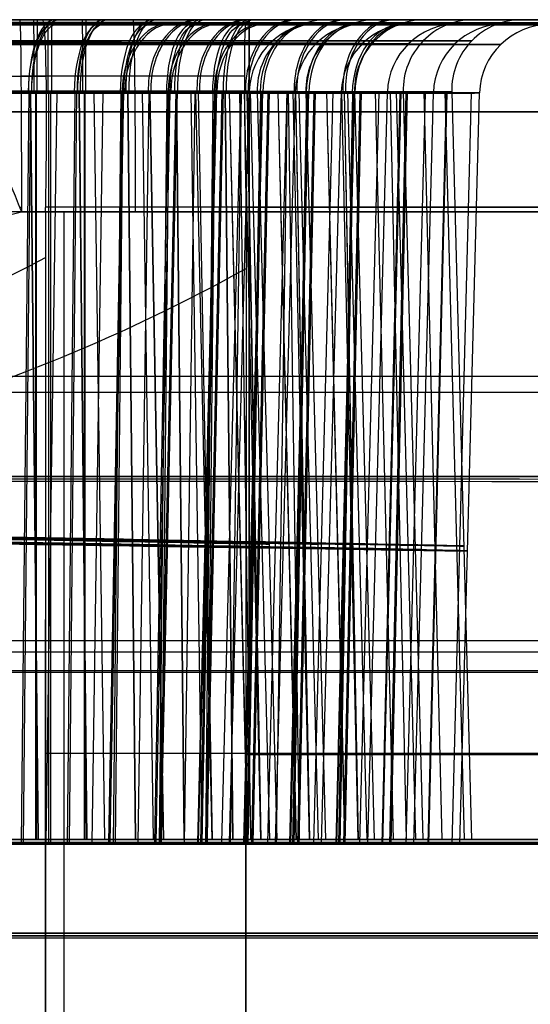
# Model space of a CAD drawing. Extents: x -64 to 57, y 4 to 161.
# Tile 309 of 342: x 13.26 to 14.35, y 154.06 to 156.17. Entities that reach past the tile are written whole.
import ezdxf

# ---------------------------------------------------------------- set-up
doc = ezdxf.new("R2010")
doc.units = 0
doc.layers.add('DEFAULT', color=7, linetype='CONTINUOUS')

msp = doc.modelspace()

# ---------------------------------------------------------------- linework, layer by layer
at = {"layer": 'DEFAULT', "color": 254}
for p, q in [((3.2359, 156.1663, 39.0655), (15.5379, 156.1663, 39.0655)), ((14.9045, 156.1667, 47.8246), (11.3687, 156.1667, 47.8246)), ((14.7048, 156.1581, 47.8755), (11.4461, 156.1582, 47.8693)), ((15.3845, 156.1663, 37.9762), (12.1083, 156.1663, 37.9762)), ((12.1084, 156.1663, 40.1578), (15.3845, 156.1663, 40.1578)), ((12.7032, 156.1667, 41.2095), (13.3056, 156.1667, 41.2159)), ((13.7398, 156.1667, 37.12), (13.2568, 156.1667, 37.1262)), ((13.3056, 156.1667, 41.2159), (15.8606, 156.1667, 41.2159)), ((15.8606, 156.1667, 37.12), (13.7398, 156.1667, 37.12)), ((12.7053, 156.0458, 40.923), (13.3134, 156.0458, 40.9295)), ((13.736, 156.0458, 37.4066), (13.2594, 156.0458, 37.4127)), ((13.2608, 154.409, 44.4869), (13.2768, 156.0129, 44.5262)), ((13.2646, 154.4094, 42.8714), (13.2808, 156.0133, 42.833)), ((13.2794, 156.0128, 44.3559), (13.2953, 154.4167, 44.3945)), ((13.28, 156.0127, 42.9071), (13.296, 154.4167, 42.8684)), ((13.2906, 156.0128, 53.4153), (13.2906, 154.4167, 53.4571)), ((13.2918, 156.0128, 51.8473), (13.2919, 154.4167, 51.8055)), ((13.3135, 154.4098, 41.4067), (13.3368, 156.0137, 41.4421)), ((13.3186, 154.4061, 56.5535), (13.3186, 156.01, 56.5959)), ((13.3233, 154.4065, 54.8049), (13.3235, 156.0104, 54.7633)), ((13.359, 154.4083, 47.4871), (13.375, 156.0122, 47.5264)), ((13.3628, 154.4087, 45.8716), (13.379, 156.0126, 45.8332)), ((13.3832, 156.0128, 47.3559), (13.3992, 154.4167, 47.3945)), ((13.3839, 156.0127, 45.907), (13.3999, 154.4167, 45.8684)), ((13.3945, 156.0128, 56.4152), (13.3944, 154.4167, 56.457)), ((13.3957, 156.0128, 54.8474), (13.3957, 154.4167, 54.8056)), ((13.4117, 154.409, 44.4069), (13.435, 156.0129, 44.4423)), ((13.4146, 156.0128, 44.2837), (13.4377, 154.4167, 44.3185)), ((13.4467, 154.4098, 41.2981), (13.4764, 156.0137, 41.3283)), ((13.4495, 154.4101, 40.061), (13.4793, 156.014, 40.0317)), ((13.4572, 154.4075, 50.4874), (13.4732, 156.0115, 50.5266)), ((13.461, 154.4079, 48.8718), (13.4772, 156.0119, 48.8334)), ((13.487, 156.0128, 50.3558), (13.503, 154.4167, 50.3944)), ((13.4877, 156.0127, 48.9071), (13.5037, 154.4167, 48.8685)), ((13.5099, 154.4083, 47.4071), (13.5332, 156.0122, 47.4425)), ((13.5184, 156.0128, 47.2837), (13.5416, 154.4167, 47.3185)), ((13.5337, 156.0128, 44.1861), (13.5632, 154.4167, 44.2156)), ((13.5341, 156.0128, 43.077), (13.5636, 154.4167, 43.0474)), ((13.5449, 154.409, 44.2983), (13.5746, 156.013, 44.3285)), ((13.5477, 154.4093, 43.0612), (13.5775, 156.0133, 43.032)), ((13.5554, 154.4068, 53.4876), (13.5715, 156.0107, 53.5269)), ((13.5556, 154.4098, 41.1664), (13.5905, 156.0137, 41.1902)), ((13.5583, 154.41, 40.194), (13.5934, 156.0139, 40.1712)), ((13.5592, 154.4072, 51.8719), (13.5754, 156.0111, 51.8335)), ((13.5909, 156.0128, 53.3557), (13.6068, 154.4167, 53.3944)), ((13.5916, 156.0127, 51.9071), (13.6076, 154.4167, 51.8685)), ((13.6082, 154.4076, 50.4073), (13.6314, 156.0115, 50.4427)), ((13.6222, 156.0128, 50.2837), (13.6454, 154.4167, 50.3185)), ((13.6318, 156.0127, 43.1961), (13.6665, 154.4167, 43.1729)), ((13.637, 154.4098, 41.0153), (13.6758, 156.0137, 41.0318)), ((13.6376, 156.0128, 47.1861), (13.6671, 154.4167, 47.2156)), ((13.6379, 156.0128, 46.0769), (13.6675, 154.4167, 46.0474)), ((13.6386, 154.41, 40.3449), (13.6775, 156.0139, 40.3293)), ((13.6431, 154.4083, 47.2985), (13.6728, 156.0122, 47.3287)), ((13.6459, 154.4086, 46.0614), (13.6757, 156.0125, 46.0322)), ((13.6537, 154.4061, 56.4879), (13.6697, 156.01, 56.5272)), ((13.6538, 154.4091, 44.1666), (13.6887, 156.013, 44.1904)), ((13.6565, 154.4093, 43.1943), (13.6915, 156.0132, 43.1714)), ((13.6575, 154.4065, 54.872), (13.6737, 156.0104, 54.8336)), ((13.6882, 154.4099, 40.5094), (13.7294, 156.0139, 40.5016)), ((13.6946, 156.0128, 56.3556), (13.7106, 154.4167, 56.3942)), ((13.6954, 156.0127, 54.9072), (13.7114, 154.4167, 54.8686)), ((13.7037, 156.0127, 43.9321), (13.7423, 154.4167, 43.9481)), ((13.7039, 156.0127, 43.3312), (13.7425, 154.4167, 43.3152)), ((13.7046, 154.4099, 40.6799), (13.7467, 156.0138, 40.6803)), ((13.7064, 154.4068, 53.4076), (13.7297, 156.0107, 53.443)), ((13.726, 156.0128, 53.2836), (13.7492, 154.4167, 53.3184)), ((13.7352, 154.4091, 44.0154), (13.774, 156.013, 44.032)), ((13.7356, 156.0127, 46.1961), (13.7704, 154.4167, 46.1729)), ((13.7368, 154.4092, 43.3451), (13.7757, 156.0132, 43.3295)), ((13.7414, 156.0128, 50.186), (13.7709, 154.4167, 50.2156)), ((13.7414, 154.4076, 50.2987), (13.771, 156.0115, 50.3289)), ((13.7418, 156.0128, 49.077), (13.7713, 154.4167, 49.0474)), ((13.7441, 154.4079, 49.0616), (13.7739, 156.0118, 49.0323)), ((13.7467, 156.0138, 40.6803), (13.7467, 156.0138, 40.6743)), ((13.7486, 156.0127, 43.4785), (13.7896, 154.4167, 43.4704)), ((13.752, 154.4083, 47.1668), (13.7869, 156.0122, 47.1906)), ((13.7547, 154.4086, 46.1945), (13.7897, 156.0125, 46.1716)), ((13.7636, 156.0128, 43.6274), (13.7636, 156.0128, 43.6313)), ((13.7636, 156.0128, 43.6313), (13.8054, 154.4167, 43.6313)), ((13.7864, 154.4092, 43.5096), (13.8276, 156.0131, 43.5018)), ((13.8028, 154.4092, 43.68), (13.8449, 156.0131, 43.6805)), ((13.8047, 154.4061, 56.4079), (13.828, 156.01, 56.4433)), ((13.8075, 156.0127, 46.932), (13.8461, 154.4167, 46.9481)), ((13.8078, 156.0127, 46.3312), (13.8464, 154.4167, 46.3152)), ((13.8298, 156.0128, 56.2835), (13.853, 154.4167, 56.3183)), ((13.8334, 154.4084, 47.0156), (13.8722, 156.0123, 47.0322)), ((13.835, 154.4085, 46.3453), (13.8739, 156.0124, 46.3297)), ((13.8394, 156.0127, 49.1961), (13.8742, 154.4167, 49.1729)), ((13.8396, 154.4068, 53.299), (13.8693, 156.0108, 53.3292)), ((13.8424, 154.4071, 52.0617), (13.8722, 156.0111, 52.0325)), ((13.8449, 156.0131, 43.6805), (13.8449, 156.0131, 43.6746)), ((13.8452, 156.0128, 53.186), (13.8747, 154.4167, 53.2155)), ((13.8456, 156.0128, 52.077), (13.8751, 154.4167, 52.0475)), ((13.8502, 154.4076, 50.167), (13.8851, 156.0115, 50.1908)), ((13.8525, 156.0127, 46.4785), (13.8935, 154.4167, 46.4704)), ((13.8529, 154.4078, 49.1946), (13.888, 156.0118, 49.1718)), ((13.8675, 156.0128, 46.6274), (13.8675, 156.0128, 46.6313)), ((13.8675, 156.0128, 46.6313), (13.9093, 154.4167, 46.6313)), ((13.8846, 154.4085, 46.5097), (13.9258, 156.0124, 46.502)), ((13.901, 154.4084, 46.6802), (13.9431, 156.0124, 46.6807)), ((13.9113, 156.0127, 49.932), (13.9499, 154.4167, 49.9481)), ((13.9116, 156.0127, 49.3312), (13.9502, 154.4167, 49.3152)), ((13.9317, 154.4076, 50.0158), (13.9705, 156.0115, 50.0324)), ((13.9332, 154.4078, 49.3455), (13.9721, 156.0117, 49.3298)), ((13.9379, 154.4061, 56.2993), (13.9676, 156.01, 56.3294)), ((13.9407, 154.4064, 55.0618), (13.9705, 156.0103, 55.0326)), ((13.9431, 156.0124, 46.6807), (13.9431, 156.0124, 46.6748)), ((13.9432, 156.0127, 52.1961), (13.978, 154.4167, 52.1729)), ((13.9485, 154.4069, 53.1672), (13.9834, 156.0108, 53.1911)), ((13.9489, 156.0128, 56.1859), (13.9784, 154.4167, 56.2154)), ((13.9493, 156.0128, 55.0771), (13.9789, 154.4167, 55.0476)), ((13.9512, 154.4071, 52.1948), (13.9862, 156.011, 52.1719)), ((13.9563, 156.0127, 49.4785), (13.9973, 154.4167, 49.4704)), ((13.9713, 156.0128, 49.6274), (13.9713, 156.0128, 49.6313)), ((13.9713, 156.0128, 49.6313), (14.0131, 154.4167, 49.6313)), ((13.9828, 154.4077, 49.5099), (14.0241, 156.0117, 49.5022)), ((13.9993, 154.4077, 49.6804), (14.0413, 156.0116, 49.6809)), ((14.0151, 156.0127, 52.932), (14.0537, 154.4167, 52.948)), ((14.0154, 156.0127, 52.3312), (14.054, 154.4167, 52.3152)), ((14.0299, 154.4069, 53.0161), (14.0688, 156.0108, 53.0326)), ((14.0315, 154.407, 52.3456), (14.0704, 156.011, 52.33)), ((14.0413, 156.0116, 49.6809), (14.0413, 156.0116, 49.675)), ((14.0468, 154.4061, 56.1675), (14.0817, 156.0101, 56.1913)), ((14.047, 156.0127, 55.1962), (14.0817, 154.4167, 55.173)), ((14.0495, 154.4064, 55.1949), (14.0845, 156.0103, 55.172)), ((14.06, 156.0127, 52.4785), (14.101, 154.4167, 52.4704)), ((14.0751, 156.0128, 52.6273), (14.0751, 156.0128, 52.6313)), ((14.0751, 156.0128, 52.6313), (14.1169, 154.4167, 52.6313)), ((14.0811, 154.407, 52.5101), (14.1223, 156.0109, 52.5024)), ((14.0975, 154.407, 52.6806), (14.1396, 156.0109, 52.6811)), ((14.1188, 156.0127, 55.932), (14.1574, 154.4167, 55.948)), ((14.1191, 156.0127, 55.3313), (14.1577, 154.4167, 55.3153)), ((14.1283, 154.4062, 56.0163), (14.1671, 156.0101, 56.0329)), ((14.1298, 154.4063, 55.3458), (14.1687, 156.0102, 55.3302)), ((14.1396, 156.0109, 52.6811), (14.1396, 156.0109, 52.6752)), ((14.1638, 156.0127, 55.4786), (14.2048, 154.4167, 55.4704)), ((14.1788, 156.0128, 55.6273), (14.1788, 156.0128, 55.6313)), ((14.1788, 156.0128, 55.6313), (14.2206, 154.4167, 55.6313)), ((14.1794, 154.4063, 55.5103), (14.2207, 156.0102, 55.5025)), ((14.1959, 154.4063, 55.6808), (14.2379, 156.0102, 55.6813)), ((14.2379, 156.0102, 55.6813), (14.2379, 156.0102, 55.6753)), ((15.3845, 155.9698, 40.3578), (12.1083, 155.9698, 40.3578)), ((12.1083, 155.9698, 37.7762), (15.3845, 155.9698, 37.7762)), ((13.7464, 154.8414, 37.7565), (13.7464, 155.9698, 37.7762)), ((13.7464, 155.9698, 40.3578), (13.7464, 154.7728, 40.3787)), ((12.1549, 155.4834, 37.5248), (13.2604, 155.7562, 37.5261)), ((13.312, 155.7562, 40.8161), (12.7061, 155.7562, 40.8096)), ((13.2604, 155.7562, 37.5261), (13.7398, 155.7562, 37.5199)), ((13.3119, 155.7562, 40.8161), (13.311, 153.4894, 40.8754)), ((13.312, 155.7562, 40.8161), (13.3115, 153.4894, 40.8754)), ((15.8606, 155.7562, 40.8161), (13.312, 155.7562, 40.8161)), ((15.8606, 155.7667, 40.8159), (13.3123, 155.7667, 40.8159)), ((13.3511, 155.7562, 37.5252), (13.3505, 153.4834, 37.4657)), ((13.7397, 155.7562, 37.5199), (13.7386, 153.4766, 37.4602)), ((13.7398, 155.7562, 37.5199), (13.7392, 153.4766, 37.4602)), ((13.7397, 155.7667, 37.52), (15.8606, 155.7667, 37.52)), ((13.7398, 155.7562, 37.5199), (15.8606, 155.7562, 37.5199)), ((12.1083, 155.4056, 37.7664), (15.3845, 155.4056, 37.7664)), ((12.1083, 155.3713, 40.3682), (15.3845, 155.3713, 40.3682)), ((12.1083, 154.8414, 37.7565), (15.3845, 154.8414, 37.7565)), ((14.751, 154.8163, 38.7161), (3.2355, 154.8163, 38.7161)), ((3.2358, 154.777, 40.2161), (15.6903, 154.777, 40.2161)), ((15.3845, 154.7728, 40.3787), (12.1083, 154.7728, 40.3787)), ((13.3118, 154.6005, 40.8463), (15.8606, 154.6005, 40.8463)), ((13.7395, 154.5979, 37.4895), (15.8606, 154.5979, 37.4895)), ((15.9493, 154.4167, 41.5889), (2.8192, 154.4167, 41.5889)), ((11.2935, 154.4167, 47.9567), (14.9796, 154.4167, 47.9567)), ((11.7027, 154.4082, 47.8523), (14.9136, 154.4081, 47.8584))]:
    msp.add_line(p, q, dxfattribs=at)
at = {"layer": 'DEFAULT', "color": 254, "extrusion": (3.28787e-05, 1, 0.000242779)}
for centre, radius, start, end in [((-25.969, -615.3516, 156.1702), 651.2, 87.9432221, 89.9439449), ((-81.5281, 889.4198, 156.1702), 832.9546, 272.8966312, 275.4213071), ((-12.8255, 40.6407, 156.1702), 1.066, 180.264, 0.1883), ((-12.8255, 40.6407, 156.1702), 1.066, 0.1882, 180.2642), ((-12.9237, 43.6409, 156.1702), 1.066, 180.2626, 0.1869), ((-12.9237, 43.6409, 156.1702), 1.066, 0.1868, 180.2628), ((-13.0219, 46.6411, 156.1702), 1.066, 180.2619, 0.1862), ((-13.0219, 46.6411, 156.1702), 1.066, 0.1861, 180.2621), ((-13.1201, 49.6413, 156.1702), 1.066, 180.2618, 0.1861), ((-13.1201, 49.6413, 156.1702), 1.066, 0.1859, 180.2619), ((-13.2183, 52.6415, 156.1702), 1.0661, 180.2626, 0.1869), ((-13.2183, 52.6415, 156.1702), 1.0661, 0.1867, 180.2628), ((-13.3165, 55.6417, 156.1702), 1.0662, 180.2641, 0.1884), ((-13.3165, 55.6417, 156.1702), 1.0662, 0.1882, 180.2643), ((-25.969, -615.3516, 155.1952), 651.183, 87.9432221, 89.9439449), ((-81.5281, 889.4196, 155.1952), 832.9374, 272.8966309, 275.4213073), ((-12.8255, 40.6407, 154.4202), 0.8741, 179.8902, 359.874), ((-12.8255, 40.6407, 154.4202), 0.8741, 179.8902, 359.874), ((-88.1187, 943.9221, 154.4202), 889.4941, 274.7089917, 274.9436907), ((-12.9237, 43.6409, 154.4202), 0.8741, 179.8909, 359.8733), ((-12.9237, 43.6409, 154.4202), 0.8741, 179.8909, 359.8733), ((-13.0219, 46.6411, 154.4202), 0.8741, 179.8916, 359.8726), ((-13.0219, 46.6411, 154.4202), 0.8741, 179.8916, 359.8726), ((-13.1201, 49.6413, 154.4202), 0.8741, 179.8924, 359.8717), ((-13.1201, 49.6413, 154.4202), 0.8741, 179.8924, 359.8717), ((-13.2183, 52.6415, 154.4202), 0.8742, 179.8931, 359.8711), ((-13.2183, 52.6415, 154.4202), 0.8742, 179.8931, 359.8711), ((-13.3165, 55.6417, 154.4202), 0.8743, 359.8702, 179.894), ((-13.3165, 55.6417, 154.4202), 0.8743, 179.8938, 359.8704), ((-13.3165, 55.6417, 154.4202), 0.8743, 179.8938, 359.8704), ((-25.969, -615.3516, 154.2202), 651.166, 87.9432221, 89.9439449), ((-81.5281, 889.4196, 154.2202), 832.9204, 272.8966309, 275.4213072)]:
    msp.add_arc(centre, radius, start, end, dxfattribs=at)
at = {"layer": 'DEFAULT', "color": 254, "extrusion": (1.09003e-12, 1, -2.95414e-10)}
msp.add_arc((-24.7859, -615.3846, 156.1667), 651.2, 88.0510012, 90.0517239, dxfattribs=at)
at = {"layer": 'DEFAULT', "color": 254, "extrusion": (2.93467e-14, 1, -2.18914e-15)}
msp.add_arc((-83.1755, 889.2796, 156.1667), 832.9546, 273.0044103, 275.5290862, dxfattribs=at)
at = {"layer": 'DEFAULT', "color": 254, "extrusion": (1.29511e-16, 1, 3.04478e-14)}
msp.add_arc((-12.9795, 43.6313, 156.1667), 0.9341, 180.2835, 0.2039, dxfattribs=at)
at = {"layer": 'DEFAULT', "color": 254, "extrusion": (-1.29332e-16, 1, -3.04056e-14)}
msp.add_arc((-12.9795, 43.6313, 156.1667), 0.9341, 0.2041, 180.2833, dxfattribs=at)
at = {"layer": 'DEFAULT', "color": 254, "extrusion": (0, 1, 0)}
for centre, radius, start, end in [((-13.0833, 46.6313, 156.1667), 0.9341, 180.2843, 0.2047), ((-13.291, 52.6313, 156.1667), 0.934, 0.2088, 180.2879), ((-13.3949, 55.6313, 156.1667), 0.9339, 180.2909, 0.2114), ((-13.3949, 55.6313, 156.1667), 0.9339, 0.2116, 180.2907), ((-24.7859, -615.3846, 155.1917), 651.183, 88.0510011, 90.0517239), ((-83.1755, 889.2794, 155.1917), 832.9374, 273.00441, 275.5290864)]:
    msp.add_arc(centre, radius, start, end, dxfattribs=at)
at = {"layer": 'DEFAULT', "color": 254, "extrusion": (1.29731e-16, 1, 3.04056e-14)}
msp.add_arc((-13.0833, 46.6313, 156.1667), 0.9341, 0.2048, 180.2841, dxfattribs=at)
at = {"layer": 'DEFAULT', "color": 254, "extrusion": (-1.51485e-14, 1, 1.53035e-14)}
msp.add_arc((-13.1872, 49.6313, 156.1667), 0.9341, 180.2859, 0.2064, dxfattribs=at)
at = {"layer": 'DEFAULT', "color": 254, "extrusion": (-1.52793e-14, 1, -1.5143e-14)}
msp.add_arc((-13.1872, 49.6313, 156.1667), 0.9341, 0.2065, 180.2857, dxfattribs=at)
at = {"layer": 'DEFAULT', "color": 254, "extrusion": (-1.31978e-16, 1, -3.04517e-14)}
msp.add_arc((-13.291, 52.6313, 156.1667), 0.934, 180.2881, 0.2086, dxfattribs=at)
at = {"layer": 'DEFAULT', "color": 254, "extrusion": (0.999958, 1.35863e-12, -0.009148)}
msp.add_arc((155.7667, 37.246, 12.9166), 0.4, 0, 91.5, dxfattribs=at)
at = {"layer": 'DEFAULT', "color": 254, "extrusion": (0.925905, -0.000122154, 0.377756)}
for centre in [(156.0112, 34.5003, 28.4519), (156.009, 42.7225, 32.1247)]:
    msp.add_arc(centre, 0.15, 0.015, 88.515, dxfattribs=at)
at = {"layer": 'DEFAULT', "color": 254, "extrusion": (0.926027, -2.85372e-14, 0.377458)}
msp.add_arc((156.0167, 34.5704, 28.4885), 0.15, 360, 91.5, dxfattribs=at)
at = {"layer": 'DEFAULT', "color": 254, "extrusion": (0.922372, 3.85543e-14, -0.386302)}
msp.add_arc((156.0167, 46.1924, -4.8829), 0.15, 268.5, 359.9999, dxfattribs=at)
at = {"layer": 'DEFAULT', "color": 254, "extrusion": (0.922521, 6.33686e-05, -0.385947)}
msp.add_arc((156.008, 46.3546, -4.9207), 0.15, 271.5151, 0.015, dxfattribs=at)
at = {"layer": 'DEFAULT', "color": 254, "extrusion": (0.999985, -3.71414e-14, -0.005393)}
msp.add_arc((156.0167, 51.7682, 13.0071), 0.15, 0, 91.5, dxfattribs=at)
at = {"layer": 'DEFAULT', "color": 254, "extrusion": (0.999992, -5.62313e-14, -0.004042)}
msp.add_arc((156.0167, 53.6186, 13.0782), 0.15, 268.5, 360, dxfattribs=at)
at = {"layer": 'DEFAULT', "color": 254, "extrusion": (0.999205, -0.018596, 0.035261)}
msp.add_arc((155.9874, 40.8233, 11.8442), 0.3998, 268.5038, 0.0511, dxfattribs=at)
at = {"layer": 'DEFAULT', "color": 254, "extrusion": (0.999987, -3.16586e-05, -0.005024)}
msp.add_arc((156.007, 54.6795, 13.0369), 0.15, 0.0139, 88.5139, dxfattribs=at)
at = {"layer": 'DEFAULT', "color": 254, "extrusion": (0.999993, -3.19978e-05, -0.003628)}
msp.add_arc((156.0064, 56.7938, 13.1146), 0.15, 271.5139, 0.0139, dxfattribs=at)
at = {"layer": 'DEFAULT', "color": 254, "extrusion": (0.925901, -0.000122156, 0.377767)}
msp.add_arc((156.0105, 37.2407, 29.6766), 0.15, 0.015, 88.515, dxfattribs=at)
at = {"layer": 'DEFAULT', "color": 254, "extrusion": (0.926032, -8.9841e-14, 0.377446)}
msp.add_arc((156.0167, 37.3097, 29.7165), 0.15, 360, 91.5, dxfattribs=at)
at = {"layer": 'DEFAULT', "color": 254, "extrusion": (0.922526, 6.33657e-05, -0.385936)}
msp.add_arc((156.0073, 49.1603, -5.9874), 0.15, 271.5151, 0.015, dxfattribs=at)
at = {"layer": 'DEFAULT', "color": 254, "extrusion": (0.922367, 8.07369e-14, -0.386314)}
msp.add_arc((156.0167, 48.9996, -5.9466), 0.15, 268.5, 359.9999, dxfattribs=at)
at = {"layer": 'DEFAULT', "color": 254, "extrusion": (0.999985, -1.7383e-13, -0.005443)}
msp.add_arc((156.0167, 54.7695, 13.092), 0.15, 0, 91.5, dxfattribs=at)
at = {"layer": 'DEFAULT', "color": 254, "extrusion": (0.999992, -2.06916e-13, -0.00409)}
msp.add_arc((156.0167, 56.6195, 13.1672), 0.15, 268.5, 360, dxfattribs=at)
at = {"layer": 'DEFAULT', "color": 254, "extrusion": (0.9259, -0.000122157, 0.377769)}
msp.add_arc((156.0098, 39.9814, 30.901), 0.15, 0.015, 88.515, dxfattribs=at)
at = {"layer": 'DEFAULT', "color": 254, "extrusion": (0.710782, -0.000194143, 0.703412)}
msp.add_arc((156.0138, 18.8523, 37.7034), 0.15, 0.0196, 88.5196, dxfattribs=at)
at = {"layer": 'DEFAULT', "color": 254, "extrusion": (0.922527, 6.33651e-05, -0.385933)}
msp.add_arc((156.0066, 51.966, -7.0546), 0.15, 271.5151, 0.015, dxfattribs=at)
at = {"layer": 'DEFAULT', "color": 254, "extrusion": (-0.704397, -0.000149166, 0.709806)}
for centre in [(-156.0068, 38.8506, 19.8127), (-156.0031, 49.766, 30.1147)]:
    msp.add_arc(centre, 0.15, 179.9803, 268.4802, dxfattribs=at)
at = {"layer": 'DEFAULT', "color": 254, "extrusion": (0.926043, 2.18592e-14, 0.377419)}
msp.add_arc((156.0167, 40.0496, 30.9438), 0.15, 360, 91.5, dxfattribs=at)
at = {"layer": 'DEFAULT', "color": 254, "extrusion": (0.922356, 1.67395e-14, -0.38634)}
msp.add_arc((156.0167, 51.8065, -7.0112), 0.15, 268.5, 359.9999, dxfattribs=at)
at = {"layer": 'DEFAULT', "color": 254, "extrusion": (0.999922, 9.75484e-09, -0.012516)}
msp.add_arc((155.7667, 37.2897, 13.0326), 0.4, 359.9996, 91.4999, dxfattribs=at)
at = {"layer": 'DEFAULT', "color": 254, "extrusion": (0.710997, -4.11675e-13, 0.703195)}
msp.add_arc((156.0167, 20.9605, 39.9098), 0.15, 360, 91.5, dxfattribs=at)
at = {"layer": 'DEFAULT', "color": 254, "extrusion": (-0.704056, 1.49587e-14, 0.710145)}
msp.add_arc((-156.0167, 40.8703, 21.8463), 0.15, 180, 271.5, dxfattribs=at)
at = {"layer": 'DEFAULT', "color": 254, "extrusion": (0.710765, -0.000194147, 0.70343)}
msp.add_arc((156.0131, 20.9148, 39.8842), 0.15, 0.0196, 88.5196, dxfattribs=at)
at = {"layer": 'DEFAULT', "color": 254, "extrusion": (0.922521, 6.33684e-05, -0.385947)}
msp.add_arc((156.0058, 54.7716, -8.1226), 0.15, 271.5151, 0.015, dxfattribs=at)
at = {"layer": 'DEFAULT', "color": 254, "extrusion": (-0.704415, -0.000149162, 0.709789)}
msp.add_arc((-156.0061, 41.0341, 21.8721), 0.15, 179.9803, 268.4802, dxfattribs=at)
at = {"layer": 'DEFAULT', "color": 254, "extrusion": (0.926057, -1.16686e-13, 0.377383)}
msp.add_arc((156.0167, 42.7898, 32.1705), 0.15, 360, 91.5, dxfattribs=at)
at = {"layer": 'DEFAULT', "color": 254, "extrusion": (0.922342, -1.52548e-13, -0.386374)}
msp.add_arc((156.0167, 54.6133, -8.0765), 0.15, 268.5, 359.9999, dxfattribs=at)
at = {"layer": 'DEFAULT', "color": 254, "extrusion": (0.711006, 2.23222e-13, 0.703185)}
msp.add_arc((156.0167, 23.021, 42.0929), 0.15, 360, 91.5, dxfattribs=at)
at = {"layer": 'DEFAULT', "color": 254, "extrusion": (-0.704046, -9.87004e-14, 0.710154)}
msp.add_arc((-156.0167, 43.0559, 23.9042), 0.15, 180, 271.5, dxfattribs=at)
at = {"layer": 'DEFAULT', "color": 254, "extrusion": (0.925915, -0.000122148, 0.377731)}
msp.add_arc((156.0083, 45.4641, 33.3477), 0.15, 0.015, 88.515, dxfattribs=at)
at = {"layer": 'DEFAULT', "color": 254, "extrusion": (0.710756, -0.000194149, 0.703439)}
msp.add_arc((156.0124, 22.9776, 42.0647), 0.15, 0.0196, 88.5196, dxfattribs=at)
at = {"layer": 'DEFAULT', "color": 254, "extrusion": (0.922511, 6.33745e-05, -0.38597)}
msp.add_arc((156.0051, 57.5772, -9.1914), 0.15, 271.5151, 0.015, dxfattribs=at)
at = {"layer": 'DEFAULT', "color": 254, "extrusion": (-0.704423, -0.000149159, 0.70978)}
msp.add_arc((-156.0053, 43.2175, 23.932), 0.15, 179.9803, 268.4803, dxfattribs=at)
at = {"layer": 'DEFAULT', "color": 254, "extrusion": (0.926076, 6.67797e-17, 0.377336)}
msp.add_arc((156.0167, 45.5306, 33.3965), 0.15, 360, 91.5, dxfattribs=at)
at = {"layer": 'DEFAULT', "color": 254, "extrusion": (0.922323, 2.60887e-13, -0.386419)}
msp.add_arc((156.0167, 57.4199, -9.1425), 0.15, 268.5, 359.9999, dxfattribs=at)
at = {"layer": 'DEFAULT', "color": 254, "extrusion": (0.999518, 0.021654, 0.022229)}
msp.add_arc((155.4326, 36.7305, 17.94), 0.3999, 359.9664, 91.506, dxfattribs=at)
at = {"layer": 'DEFAULT', "color": 254, "extrusion": (0.711027, 9.58512e-14, 0.703165)}
msp.add_arc((156.0167, 25.0824, 44.2755), 0.15, 360, 91.5, dxfattribs=at)
at = {"layer": 'DEFAULT', "color": 254, "extrusion": (-0.704026, 1.576e-13, 0.710175)}
msp.add_arc((-156.0167, 45.241, 25.9628), 0.15, 180, 271.5, dxfattribs=at)
at = {"layer": 'DEFAULT', "color": 254, "extrusion": (1, 2.86411e-07, 0)}
msp.add_arc((155.9663, 40.1578, 13.7465), 0.2, 0, 89, dxfattribs=at)
at = {"layer": 'DEFAULT', "color": 254, "extrusion": (1, 2.86411e-07, -1.42109e-14)}
msp.add_arc((155.9663, 37.9762, 13.7464), 0.2, 271, 0, dxfattribs=at)
at = {"layer": 'DEFAULT', "color": 254, "extrusion": (0.004559, -0.000242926, 0.99999)}
msp.add_arc((13.7111, 156.0198, 40.6987), 0.15, 89.9982, 178.4982, dxfattribs=at)
at = {"layer": 'DEFAULT', "color": 254, "extrusion": (0.004909, -1.10726e-10, 0.999988)}
msp.add_arc((13.6993, 156.0167, 43.6945), 0.15, 90, 181.5, dxfattribs=at)
at = {"layer": 'DEFAULT', "color": 254, "extrusion": (0.710754, -0.000194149, 0.703441)}
msp.add_arc((156.0117, 25.0408, 44.245), 0.15, 0.0196, 88.5196, dxfattribs=at)
at = {"layer": 'DEFAULT', "color": 254, "extrusion": (-0.704425, -0.000149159, 0.709778)}
msp.add_arc((-156.0046, 45.4007, 25.9922), 0.15, 179.9803, 268.4803, dxfattribs=at)
at = {"layer": 'DEFAULT', "color": 254, "extrusion": (0.711054, -6.05024e-14, 0.703137)}
msp.add_arc((156.0167, 27.1443, 46.4578), 0.15, 360, 91.5, dxfattribs=at)
at = {"layer": 'DEFAULT', "color": 254, "extrusion": (0.004535, -0.000242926, 0.99999)}
for centre in [(13.7966, 156.0198, 43.699), (14.0505, 156.0198, 52.7009)]:
    msp.add_arc(centre, 0.15, 89.9982, 178.4982, dxfattribs=at)
at = {"layer": 'DEFAULT', "color": 254, "extrusion": (-0.703998, -1.29107e-13, 0.710201)}
msp.add_arc((-156.0167, 47.4256, 28.022), 0.15, 180, 271.5, dxfattribs=at)
at = {"layer": 'DEFAULT', "color": 254, "extrusion": (0.004922, -5.80882e-11, 0.999988)}
msp.add_arc((13.7878, 156.0167, 46.6951), 0.15, 90, 181.5, dxfattribs=at)
at = {"layer": 'DEFAULT', "color": 254, "extrusion": (0.710764, -0.000194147, 0.70343)}
msp.add_arc((156.011, 27.1047, 46.4249), 0.15, 0.0196, 88.5196, dxfattribs=at)
at = {"layer": 'DEFAULT', "color": 254, "extrusion": (-0.704415, -0.000149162, 0.709788)}
msp.add_arc((-156.0038, 47.5835, 28.0531), 0.15, 179.9803, 268.4802, dxfattribs=at)
at = {"layer": 'DEFAULT', "color": 254, "extrusion": (0.004523, -0.000242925, 0.99999)}
msp.add_arc((13.8817, 156.0198, 46.6995), 0.15, 89.9982, 178.4982, dxfattribs=at)
at = {"layer": 'DEFAULT', "color": 254, "extrusion": (0.711089, -4.96841e-14, 0.703102)}
msp.add_arc((156.0167, 29.207, 48.6395), 0.15, 360, 91.5, dxfattribs=at)
at = {"layer": 'DEFAULT', "color": 254, "extrusion": (-0.703963, 1.87607e-13, 0.710236)}
msp.add_arc((-156.0167, 49.6098, 30.0819), 0.15, 180, 271.5, dxfattribs=at)
at = {"layer": 'DEFAULT', "color": 254, "extrusion": (0.710783, -0.000194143, 0.703411)}
msp.add_arc((156.0103, 29.1692, 48.6043), 0.15, 0.0196, 88.5196, dxfattribs=at)
at = {"layer": 'DEFAULT', "color": 254, "extrusion": (0.00495, -1.11201e-10, 0.999988)}
msp.add_arc((13.8754, 156.0167, 49.6959), 0.15, 90, 181.5, dxfattribs=at)
at = {"layer": 'DEFAULT', "color": 254, "extrusion": (0.004521, -0.000242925, 0.99999)}
msp.add_arc((13.9665, 156.0198, 49.7001), 0.15, 89.9982, 178.4982, dxfattribs=at)
at = {"layer": 'DEFAULT', "color": 254, "extrusion": (0.004988, -5.87937e-11, 0.999988)}
msp.add_arc((13.9624, 156.0167, 52.6969), 0.15, 90, 181.5, dxfattribs=at)
at = {"layer": 'DEFAULT', "color": 254, "extrusion": (0.005036, -1.12831e-10, 0.999987)}
msp.add_arc((14.0484, 156.0167, 55.698), 0.15, 90, 181.5, dxfattribs=at)
at = {"layer": 'DEFAULT', "color": 254, "extrusion": (0.004561, -0.000242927, 0.99999)}
msp.add_arc((14.1338, 156.0198, 55.7018), 0.15, 89.9982, 178.4982, dxfattribs=at)
at = {"layer": 'DEFAULT', "color": 254, "extrusion": (3.28783e-05, 1, 0.000242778)}
for centre, radius, start, end in [((-12.8255, 40.6407, 156.1278), 0.9615, 180.2643, 0.1876), ((-12.9237, 43.6409, 156.1278), 0.9615, 180.2629, 0.1862), ((-13.0219, 46.6411, 156.1278), 0.9615, 180.2622, 0.1855), ((-13.1201, 49.6413, 156.1278), 0.9615, 180.2621, 0.1854), ((-13.2183, 52.6415, 156.1278), 0.9616, 180.2629, 0.1862), ((-13.3165, 55.6417, 156.1278), 0.9617, 180.2644, 0.1877)]:
    msp.add_arc(centre, radius, start, end, dxfattribs=at)
at = {"layer": 'DEFAULT', "color": 254, "extrusion": (3.28783e-05, 1, 0.000242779)}
for centre, radius, start, end in [((-12.8255, 40.6407, 156.1278), 0.9615, 0.1875, 180.2645), ((-12.9237, 43.6409, 156.1278), 0.9615, 0.1861, 180.2631), ((-13.0219, 46.6411, 156.1278), 0.9615, 0.1854, 180.2624), ((-13.1201, 49.6413, 156.1278), 0.9615, 0.1852, 180.2622), ((-13.2183, 52.6415, 156.1278), 0.9616, 0.186, 180.2631), ((-13.3165, 55.6417, 156.1278), 0.9617, 0.1875, 180.2646)]:
    msp.add_arc(centre, radius, start, end, dxfattribs=at)
at = {"layer": 'DEFAULT', "color": 254, "extrusion": (2.6117e-10, 1, 7.37315e-10)}
msp.add_arc((-12.9795, 43.6313, 156.1215), 0.8268, 180.2838, 0.2033, dxfattribs=at)
at = {"layer": 'DEFAULT', "color": 254, "extrusion": (2.57835e-10, 1, -4.29205e-11)}
msp.add_arc((-12.9795, 43.6313, 156.1215), 0.8268, 0.2035, 180.2836, dxfattribs=at)
at = {"layer": 'DEFAULT', "color": 254, "extrusion": (2.6274e-10, 1, 7.40433e-10)}
msp.add_arc((-13.0833, 46.6313, 156.1215), 0.8268, 180.2846, 0.2041, dxfattribs=at)
at = {"layer": 'DEFAULT', "color": 254, "extrusion": (2.59385e-10, 1, -4.20369e-11)}
msp.add_arc((-13.0833, 46.6313, 156.1215), 0.8268, 0.2043, 180.2843, dxfattribs=at)
at = {"layer": 'DEFAULT', "color": 254, "extrusion": (2.6627e-10, 1, 7.4605e-10)}
msp.add_arc((-13.1872, 49.6313, 156.1215), 0.8267, 180.2862, 0.2057, dxfattribs=at)
at = {"layer": 'DEFAULT', "color": 254, "extrusion": (2.62898e-10, 1, -3.93292e-11)}
msp.add_arc((-13.1872, 49.6313, 156.1215), 0.8267, 0.2059, 180.286, dxfattribs=at)
at = {"layer": 'DEFAULT', "color": 254, "extrusion": (2.70995e-10, 1, 7.52593e-10)}
msp.add_arc((-13.291, 52.6313, 156.1215), 0.8266, 180.2884, 0.208, dxfattribs=at)
at = {"layer": 'DEFAULT', "color": 254, "extrusion": (2.67563e-10, 1, -3.57029e-11)}
msp.add_arc((-13.291, 52.6313, 156.1215), 0.8266, 0.2082, 180.2882, dxfattribs=at)
at = {"layer": 'DEFAULT', "color": 254, "extrusion": (2.77124e-10, 1, 7.60674e-10)}
msp.add_arc((-13.3949, 55.6313, 156.1215), 0.8265, 180.2912, 0.2108, dxfattribs=at)
at = {"layer": 'DEFAULT', "color": 254, "extrusion": (2.73657e-10, 1, -3.06774e-11)}
msp.add_arc((-13.3949, 55.6313, 156.1215), 0.8265, 0.211, 180.291, dxfattribs=at)
at = {"layer": 'DEFAULT', "color": 254, "extrusion": (3.28778e-05, 1, 0.000242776)}
for centre, radius, start, end in [((-12.8255, 40.6407, 156.0242), 0.9161, 180.2645, 359.8739), ((-12.9237, 43.6409, 156.0242), 0.9161, 180.2631, 359.8732), ((-13.0219, 46.6411, 156.0242), 0.9161, 180.2624, 359.8726), ((-13.1201, 49.6413, 156.0242), 0.9161, 180.2622, 359.8717), ((-13.2183, 52.6415, 156.0242), 0.9162, 180.2631, 359.8711), ((-13.3165, 55.6417, 156.0242), 0.9163, 180.2646, 359.8704)]:
    msp.add_arc(centre, radius, start, end, dxfattribs=at)
at = {"layer": 'DEFAULT', "color": 254, "extrusion": (3.28778e-05, 1, 0.000242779)}
for centre, radius, start, end in [((-12.8255, 40.6407, 156.0242), 0.9161, 180.2644, 359.8739), ((-12.9237, 43.6409, 156.0242), 0.9161, 180.263, 359.8732), ((-13.0219, 46.6411, 156.0242), 0.9161, 180.2624, 359.8726), ((-13.1201, 49.6413, 156.0242), 0.9161, 180.2622, 359.8717), ((-13.2183, 52.6415, 156.0242), 0.9162, 180.263, 359.8711), ((-13.3165, 55.6417, 156.0242), 0.9163, 180.2646, 359.8704)]:
    msp.add_arc(centre, radius, start, end, dxfattribs=at)
at = {"layer": 'DEFAULT', "color": 254, "extrusion": (3.28773e-05, 1, 0.000242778)}
for centre, radius, start, end in [((-12.8255, 40.6407, 156.0242), 0.9161, 0.1871, 179.8905), ((-12.9237, 43.6409, 156.0242), 0.9161, 0.1857, 179.8912), ((-13.0219, 46.6411, 156.0242), 0.9161, 0.185, 179.8918), ((-13.1201, 49.6413, 156.0242), 0.9161, 0.1848, 179.8926), ((-13.2183, 52.6415, 156.0242), 0.9162, 0.1857, 179.8933), ((-13.3165, 55.6417, 156.0242), 0.9163, 0.1871, 179.8939)]:
    msp.add_arc(centre, radius, start, end, dxfattribs=at)
at = {"layer": 'DEFAULT', "color": 254, "extrusion": (7.66999e-10, 1, 5.91291e-09)}
msp.add_arc((-12.9795, 43.6313, 156.0128), 0.7842, 180.2839, 359.9782, dxfattribs=at)
at = {"layer": 'DEFAULT', "color": 254, "extrusion": (1.01101e-09, 1, -6.1596e-11)}
msp.add_arc((-12.9795, 43.6313, 156.0128), 0.7842, 0.2032, 180.0013, dxfattribs=at)
at = {"layer": 'DEFAULT', "color": 254, "extrusion": (7.73192e-10, 1, 5.9875e-09)}
msp.add_arc((-13.0833, 46.6313, 156.0128), 0.7842, 180.2847, 359.979, dxfattribs=at)
at = {"layer": 'DEFAULT', "color": 254, "extrusion": (1.01792e-09, 1, -5.91485e-11)}
msp.add_arc((-13.0833, 46.6313, 156.0128), 0.7842, 0.204, 180.0005, dxfattribs=at)
at = {"layer": 'DEFAULT', "color": 254, "extrusion": (4.5492e-08, 1, 5.98183e-09)}
msp.add_arc((-13.1872, 49.6313, 156.0128), 0.7841, 180.2863, 359.98, dxfattribs=at)
at = {"layer": 'DEFAULT', "color": 254, "extrusion": (-4.36716e-08, 1, 1.62321e-09)}
msp.add_arc((-13.1872, 49.6313, 156.0128), 0.7841, 0.2057, 179.9995, dxfattribs=at)
at = {"layer": 'DEFAULT', "color": 254, "extrusion": (7.98957e-10, 1, 6.16438e-09)}
msp.add_arc((-13.291, 52.6313, 156.0128), 0.784, 180.2885, 359.9807, dxfattribs=at)
at = {"layer": 'DEFAULT', "color": 254, "extrusion": (1.05159e-09, 1, -3.98728e-11)}
msp.add_arc((-13.291, 52.6313, 156.0128), 0.784, 0.2079, 179.9988, dxfattribs=at)
at = {"layer": 'DEFAULT', "color": 254, "extrusion": (8.16448e-10, 1, 6.24531e-09)}
msp.add_arc((-13.3949, 55.6313, 156.0128), 0.7839, 180.2913, 359.9815, dxfattribs=at)
at = {"layer": 'DEFAULT', "color": 254, "extrusion": (1.07614e-09, 1, -2.43083e-11)}
msp.add_arc((-13.3949, 55.6313, 156.0128), 0.7839, 0.2107, 179.998, dxfattribs=at)
at = {"layer": 'DEFAULT', "color": 254, "extrusion": (0.928594, 0.371095, 0.001223)}
msp.add_arc((139.7246, 37.0405, 70.1598), 0.4, 49.721, 91.5874, dxfattribs=at)
at = {"layer": 'DEFAULT', "color": 254, "extrusion": (-7.18176e-16, 1, -5.55112e-16)}
msp.add_arc((-13.2568, 37.1262, 155.7667), 0.4, 89.9246, 90.5242, dxfattribs=at)
at = {"layer": 'DEFAULT', "color": 254, "extrusion": (-1.46775e-06, 9.37968e-06, 1)}
msp.add_arc((11.767, 158.5919, 40.8201), 3.3156, 275.9039, 297.7755, dxfattribs=at)
at = {"layer": 'DEFAULT', "color": 254, "extrusion": (1.24378e-06, -9.5543e-06, 1)}
msp.add_arc((11.9264, 158.8906, 37.5152), 3.7256, 272.3574, 299.1258, dxfattribs=at)
at = {"layer": 'DEFAULT', "color": 254, "extrusion": (0.016685, 0.99986, -0.000913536)}
msp.add_arc((-10.2413, 40.8201, 155.2096), 0.8911, 359.8801, 179.8846, dxfattribs=at)
at = {"layer": 'DEFAULT', "color": 254, "extrusion": (0.016686, 0.99986, -0.00104)}
msp.add_arc((-10.2412, 40.8399, 155.2044), 0.8911, 179.9004, 359.8643, dxfattribs=at)
at = {"layer": 'DEFAULT', "color": 254, "extrusion": (0.016685, 0.999861, -0.000468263)}
msp.add_arc((-10.3395, 43.7511, 155.2278), 0.8911, 359.8801, 179.8845, dxfattribs=at)
at = {"layer": 'DEFAULT', "color": 254, "extrusion": (0.016685, 0.999861, -0.000594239)}
msp.add_arc((-10.3395, 43.7709, 155.2223), 0.8911, 179.9004, 359.8643, dxfattribs=at)
at = {"layer": 'DEFAULT', "color": 254, "extrusion": (0.016684, 0.999861, -2.44594e-05)}
msp.add_arc((-10.4379, 46.6824, 155.2481), 0.8911, 359.8801, 179.8845, dxfattribs=at)
at = {"layer": 'DEFAULT', "color": 254, "extrusion": (0.016684, 0.999861, -0.000150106)}
msp.add_arc((-10.4378, 46.7022, 155.2422), 0.8911, 179.9004, 359.8643, dxfattribs=at)
at = {"layer": 'DEFAULT', "color": 254, "extrusion": (0.018335, 0.999832, -0.000817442)}
msp.add_arc((-10.1346, 43.7581, 155.2379), 0.8092, 359.9894, 179.9904, dxfattribs=at)
at = {"layer": 'DEFAULT', "color": 254, "extrusion": (0.018335, 0.999831, -0.000956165)}
msp.add_arc((-10.1346, 43.7799, 155.2318), 0.8092, 180.0096, 359.9701, dxfattribs=at)
at = {"layer": 'DEFAULT', "color": 254, "extrusion": (0.016682, 0.999861, 0.000548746)}
msp.add_arc((-10.5363, 49.5936, 155.2767), 0.8911, 359.8801, 179.8845, dxfattribs=at)
at = {"layer": 'DEFAULT', "color": 254, "extrusion": (0.016683, 0.999861, 0.000423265)}
msp.add_arc((-10.5363, 49.6133, 155.2705), 0.8911, 179.9004, 359.8643, dxfattribs=at)
at = {"layer": 'DEFAULT', "color": 254, "extrusion": (0.018335, 0.999832, -0.000328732)}
msp.add_arc((-10.2384, 46.6822, 155.2601), 0.8092, 359.9894, 179.9904, dxfattribs=at)
at = {"layer": 'DEFAULT', "color": 254, "extrusion": (0.018335, 0.999832, -0.000467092)}
msp.add_arc((-10.2384, 46.704, 155.2537), 0.8092, 180.0096, 359.9701, dxfattribs=at)
at = {"layer": 'DEFAULT', "color": 254, "extrusion": (0.016681, 0.99986, 0.000992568)}
msp.add_arc((-10.6348, 52.5249, 155.3013), 0.8911, 359.8801, 179.8845, dxfattribs=at)
at = {"layer": 'DEFAULT', "color": 254, "extrusion": (0.016681, 0.99986, 0.000866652)}
msp.add_arc((-10.6348, 52.5447, 155.2946), 0.8911, 179.9004, 359.8643, dxfattribs=at)
at = {"layer": 'DEFAULT', "color": 254, "extrusion": (0.018336, 0.999832, 0.000164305)}
msp.add_arc((-10.3422, 49.6059, 155.2849), 0.8092, 180.0096, 359.9701, dxfattribs=at)
at = {"layer": 'DEFAULT', "color": 254, "extrusion": (0.018336, 0.999832, 0.000302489)}
msp.add_arc((-10.3422, 49.5842, 155.2918), 0.8092, 359.9894, 179.9904, dxfattribs=at)
at = {"layer": 'DEFAULT', "color": 254, "extrusion": (0.016679, 0.99986, 0.001438)}
msp.add_arc((-10.7334, 55.4559, 155.328), 0.8912, 359.8801, 179.8846, dxfattribs=at)
at = {"layer": 'DEFAULT', "color": 254, "extrusion": (0.016679, 0.99986, 0.001312)}
msp.add_arc((-10.7333, 55.4758, 155.321), 0.8912, 179.9004, 359.8643, dxfattribs=at)
at = {"layer": 'DEFAULT', "color": 254, "extrusion": (0.018337, 0.999832, 0.000652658)}
msp.add_arc((-10.4459, 52.5301, 155.3117), 0.8091, 180.0096, 359.9701, dxfattribs=at)
at = {"layer": 'DEFAULT', "color": 254, "extrusion": (0.018337, 0.999832, 0.000791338)}
msp.add_arc((-10.4459, 52.5083, 155.319), 0.8091, 359.9894, 179.9904, dxfattribs=at)
at = {"layer": 'DEFAULT', "color": 254, "extrusion": (0.018339, 0.999831, 0.001282)}
msp.add_arc((-10.5495, 55.432, 155.3486), 0.809, 359.9893, 179.9904, dxfattribs=at)
at = {"layer": 'DEFAULT', "color": 254, "extrusion": (0.018339, 0.999831, 0.001143)}
msp.add_arc((-10.5495, 55.4539, 155.3409), 0.809, 180.0096, 359.9701, dxfattribs=at)
at = {"layer": 'DEFAULT', "color": 254, "extrusion": (3.28614e-05, 1, 0.000242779)}
msp.add_arc((-20.1716, -390.4272, 154.4202), 427.8416, 87.669632, 90.256227, dxfattribs=at)
at = {"layer": 'DEFAULT', "color": 254, "extrusion": (6.18272e-14, 1, -5.99452e-12)}
msp.add_arc((-89.8687, 943.7695, 154.4167), 889.4941, 274.8076643, 275.0644374, dxfattribs=at)
at = {"layer": 'DEFAULT', "color": 254, "extrusion": (3.28787e-05, 1, 0.000242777)}
for centre, radius, start, end in [((-12.8255, 40.6407, 154.4202), 0.8741, 359.8738, 179.8904), ((-12.9237, 43.6409, 154.4202), 0.8741, 359.8731, 179.8911), ((-13.0219, 46.6411, 154.4202), 0.8741, 359.8724, 179.8918), ((-13.1201, 49.6413, 154.4202), 0.8741, 359.8715, 179.8926), ((-13.2183, 52.6415, 154.4202), 0.8742, 359.8709, 179.8933)]:
    msp.add_arc(centre, radius, start, end, dxfattribs=at)
at = {"layer": 'DEFAULT', "color": 254, "extrusion": (-1.83517e-10, 1, 1.04122e-06)}
msp.add_arc((-12.9795, 43.6312, 154.4167), 0.8259, 359.9781, 180.0016, dxfattribs=at)
at = {"layer": 'DEFAULT', "color": 254, "extrusion": (6.88229e-13, 1, -3.43396e-14)}
msp.add_arc((-12.9795, 43.6313, 154.4167), 0.8259, 359.9785, 180.0012, dxfattribs=at)
at = {"layer": 'DEFAULT', "color": 254, "extrusion": (2.69971e-13, 1, 2.36418e-09)}
msp.add_arc((-12.9795, 43.6313, 154.4167), 0.8259, 180.0014, 359.9783, dxfattribs=at)
at = {"layer": 'DEFAULT', "color": 254, "extrusion": (6.88223e-13, 1, -2.12124e-16)}
msp.add_arc((-12.9795, 43.6313, 154.4167), 0.8259, 180.0014, 359.9783, dxfattribs=at)
at = {"layer": 'DEFAULT', "color": 254, "extrusion": (-1.81236e-10, 1, 1.02848e-06)}
msp.add_arc((-13.0833, 46.6312, 154.4167), 0.8259, 359.9788, 180.0009, dxfattribs=at)
at = {"layer": 'DEFAULT', "color": 254, "extrusion": (7.05425e-13, 1, 1.72686e-14)}
msp.add_arc((-13.0833, 46.6313, 154.4167), 0.8259, 359.9792, 180.0005, dxfattribs=at)
at = {"layer": 'DEFAULT', "color": 254, "extrusion": (2.79667e-13, 1, 2.40674e-09)}
msp.add_arc((-13.0833, 46.6313, 154.4167), 0.8259, 180.0007, 359.979, dxfattribs=at)
at = {"layer": 'DEFAULT', "color": 254, "extrusion": (7.05425e-13, 1, 1.69912e-14)}
msp.add_arc((-13.0833, 46.6313, 154.4167), 0.8259, 180.0007, 359.979, dxfattribs=at)
at = {"layer": 'DEFAULT', "color": 254, "extrusion": (-1.78307e-10, 1, 1.01189e-06)}
msp.add_arc((-13.1872, 49.6311, 154.4167), 0.8259, 359.9798, 179.9999, dxfattribs=at)
at = {"layer": 'DEFAULT', "color": 254, "extrusion": (6.88261e-13, 1, -3.43424e-14)}
msp.add_arc((-13.1872, 49.6313, 154.4167), 0.8259, 359.9802, 179.9996, dxfattribs=at)
at = {"layer": 'DEFAULT', "color": 254, "extrusion": (2.52641e-13, 1, 2.46259e-09)}
msp.add_arc((-13.1872, 49.6313, 154.4167), 0.8259, 179.9998, 359.98, dxfattribs=at)
at = {"layer": 'DEFAULT', "color": 254, "extrusion": (6.88261e-13, 1, -3.46312e-14)}
msp.add_arc((-13.1872, 49.6313, 154.4167), 0.8259, 179.9998, 359.98, dxfattribs=at)
at = {"layer": 'DEFAULT', "color": 254, "extrusion": (7.47759e-13, 1, -2.38725e-10)}
msp.add_arc((-13.291, 52.6313, 154.4167), 0.8258, 359.9809, 179.9988, dxfattribs=at)
at = {"layer": 'DEFAULT', "color": 254, "extrusion": (7.0553e-13, 1, 1.72715e-14)}
msp.add_arc((-13.291, 52.6313, 154.4167), 0.8258, 359.9809, 179.9988, dxfattribs=at)
at = {"layer": 'DEFAULT', "color": 254, "extrusion": (2.62136e-13, 1, 2.50671e-09)}
msp.add_arc((-13.291, 52.6313, 154.4167), 0.8258, 179.999, 359.9807, dxfattribs=at)
at = {"layer": 'DEFAULT', "color": 254, "extrusion": (7.05536e-13, 1, -1.74289e-14)}
msp.add_arc((-13.291, 52.6313, 154.4167), 0.8258, 179.999, 359.9807, dxfattribs=at)
at = {"layer": 'DEFAULT', "color": 254, "extrusion": (7.31584e-13, 1, -2.44011e-10)}
msp.add_arc((-13.3949, 55.6313, 154.4167), 0.8257, 359.9816, 179.9981, dxfattribs=at)
at = {"layer": 'DEFAULT', "color": 254, "extrusion": (6.88424e-13, 1, 6.44046e-17)}
msp.add_arc((-13.3949, 55.6313, 154.4167), 0.8257, 359.9816, 179.9981, dxfattribs=at)
at = {"layer": 'DEFAULT', "color": 254, "extrusion": (2.37121e-13, 1, 2.55154e-09)}
msp.add_arc((-13.3949, 55.6313, 154.4167), 0.8257, 179.9983, 359.9814, dxfattribs=at)
at = {"layer": 'DEFAULT', "color": 254, "extrusion": (6.88424e-13, 1, -2.1286e-16)}
msp.add_arc((-13.3949, 55.6313, 154.4167), 0.8257, 179.9983, 359.9814, dxfattribs=at)
at = {"layer": 'DEFAULT', "color": 254, "extrusion": (1.0894e-12, 1, -2.96879e-10)}
msp.add_arc((-24.7859, -615.3846, 154.2167), 651.166, 88.0510012, 90.0517239, dxfattribs=at)
at = {"layer": 'DEFAULT', "color": 254, "extrusion": (3.28607e-05, 1, 0.000242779)}
msp.add_arc((-25.969, -615.3498, 154.2202), 651.8982, 87.9512783, 89.9439449, dxfattribs=at)
at = {"layer": 'DEFAULT', "color": 254, "extrusion": (-1.80101e-08, 1, -2.96848e-10)}
msp.add_arc((-24.7859, -615.3829, 154.2167), 651.8983, 88.0590576, 90.0517237, dxfattribs=at)
at = {"layer": 'DEFAULT', "color": 254, "extrusion": (3.28628e-05, 1, 0.00024278)}
msp.add_arc((-81.5281, 889.4198, 154.2202), 833.6547, 272.9271035, 275.4191821, dxfattribs=at)
at = {"layer": 'DEFAULT', "color": 254, "extrusion": (-1.5898e-08, 1, 1.19034e-09)}
msp.add_arc((-83.1755, 889.2794, 154.2167), 833.6545, 273.0359025, 275.5269614, dxfattribs=at)
at = {"layer": 'DEFAULT', "color": 254, "extrusion": (3.42597e-14, 1, -7.35837e-14)}
msp.add_arc((-83.1755, 889.2794, 154.2167), 832.9204, 273.0138223, 275.5290863, dxfattribs=at)

doc.saveas('drawing.dxf')
